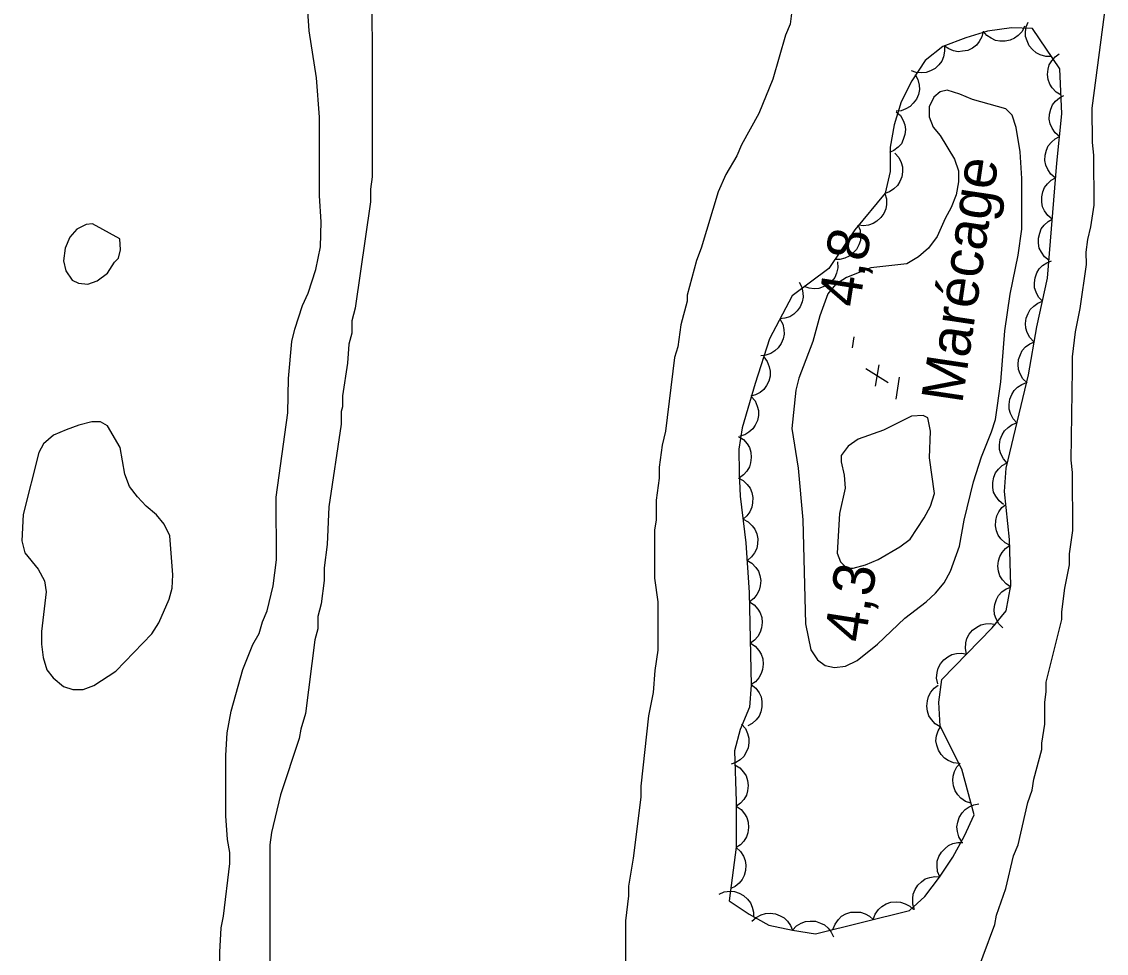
# Model space of a CAD drawing. Extents: x 282461 to 284471, y 5554090 to 5557646.
# Drawn here: x 284096.3 to 284174.6, y 5555966 to 5556033.3 of the extents above; entities that cross this region are included whole.
import ezdxf

# ---------------------------------------------------------------- set-up
doc = ezdxf.new("R2010")
doc.units = 0
for name, color, linetype in [('Niveau 1', 7, 'Continuous'), ('Niveau 3', 7, 'Continuous'), ('Niveau 4', 7, 'Continuous'), ('Niveau 44', 7, 'Continuous'), ('Niveau 7', 7, 'Continuous')]:
    doc.layers.add(name, color=color, linetype=linetype)

msp = doc.modelspace()

# ---------------------------------------------------------------- linework, layer by layer
at = {"layer": 'Niveau 1'}
for points in [[(284121.56, 5556043.07), (284121.59, 5556022.05), (284121.48, 5556021.15), (284121.48, 5556020.24), (284120.36, 5556012.56), (284120.13, 5556011.65), (284120.13, 5556010.75), (284119.91, 5556009.96), (284119.8, 5556008.6), (284119.46, 5556006.23), (284119.46, 5556005.44), (284119.35, 5556005.1), (284119.35, 5556004.19), (284118.46, 5555998.2), (284118.35, 5555995.49), (284118.12, 5555993.8), (284118.12, 5555992.89), (284117.9, 5555991.2), (284117.68, 5555990.29), (284117.68, 5555989.39)], [(284172.19, 5556008.14), (284172.19, 5556009.05), (284172.41, 5556010.85), (284172.75, 5556012.55), (284173.2, 5556015.71), (284173.19, 5556016.62), (284173.31, 5556017.52), (284173.53, 5556018.43), (284173.76, 5556020.01), (284173.75, 5556023.62), (284173.64, 5556024.53), (284173.63, 5556027.01), (284174.64, 5556034.69)], [(284151.9, 5556033.86), (284151.79, 5556033.07), (284151.45, 5556032.28), (284150.55, 5556029.11), (284149.53, 5556026.62), (284148.29, 5556024.36), (284147.95, 5556023.57), (284147.16, 5556022.21), (284146.6, 5556020.97), (284145.36, 5556016.9), (284145.02, 5556016), (284144.35, 5556013.51), (284144.35, 5556013.06), (284143.9, 5556011.36), (284143.67, 5556009.78), (284143.45, 5556008.99), (284142.78, 5556003.68), (284142.55, 5556002.66), (284142.33, 5556001.08), (284142.33, 5556000.29), (284142.11, 5555998.7), (284142.11, 5555997.24), (284142, 5555996.56), (284142, 5555993.06), (284142.23, 5555991.36), (284142.24, 5555987.86), (284142.01, 5555986.39), (284141.9, 5555984.81), (284141.57, 5555983.11), (284141.01, 5555978.03), (284141.01, 5555977.24), (284140.45, 5555972.83), (284140.11, 5555970.8), (284140.11, 5555970.12), (284139.89, 5555968.31), (284139.9, 5555964.36)], [(284164.9, 5555963.51), (284166.59, 5555968.03), (284166.71, 5555968.71), (284167.38, 5555970.63), (284167.94, 5555973), (284168.28, 5555973.8), (284168.96, 5555976.85), (284169.29, 5555977.75), (284169.41, 5555978.54), (284169.97, 5555980.69), (284169.97, 5555981.14), (284170.19, 5555982.5), (284170.19, 5555984.08), (284170.3, 5555984.87), (284170.3, 5555985.55), (284171.42, 5555990.07), (284171.42, 5555990.63), (284171.65, 5555992.33), (284171.98, 5555994.02), (284171.98, 5555994.81), (284172.21, 5555996.51), (284172.2, 5556000.69), (284172.09, 5556001.59), (284172.19, 5556008.14)], [(284117.68, 5555989.39), (284117.45, 5555988.6), (284116.78, 5555983.29), (284116.44, 5555982.16), (284116.33, 5555981.48), (284114.98, 5555977.41), (284114.31, 5555974.69), (284114.19, 5555973.79), (284114.21, 5555965.09)]]:
    msp.add_lwpolyline(points, dxfattribs=at)
at = {"layer": 'Niveau 3'}
for p, q in [((284156.31, 5556009.71), (284156.43, 5556010.5)), ((284157.97, 5556006.94), (284158.22, 5556008.48)), ((284157.26, 5556008.2), (284158.89, 5556007.2)), ((284159.45, 5556006), (284159.69, 5556007.58))]:
    msp.add_line(p, q, dxfattribs=at)
at = {"layer": 'Niveau 4'}
for points in [[(284110.59, 5555962.32), (284110.58, 5555966.05), (284110.69, 5555967.8), (284110.86, 5555968.65), (284111.31, 5555972.44), (284111.31, 5555973.23), (284111.13, 5555974.19), (284111.02, 5555975.89), (284111.01, 5555980.24), (284111.12, 5555981.88), (284111.4, 5555983.46), (284112.25, 5555986.46), (284112.98, 5555988.27), (284113.43, 5555989.06), (284113.66, 5555989.91), (284114, 5555990.7), (284114.45, 5555992.51), (284114.67, 5555994.38), (284114.66, 5555998.9), (284115.5, 5556005), (284115.56, 5556007.49), (284115.78, 5556010.15), (284116, 5556011.05), (284116.57, 5556012.75), (284116.96, 5556013.65), (284117.53, 5556015.35), (284117.86, 5556016.99), (284117.92, 5556018.8), (284117.8, 5556020.67), (284117.79, 5556026.37), (284117.56, 5556029.2), (284117.05, 5556032.59), (284116.7, 5556037.62)], [(284102.97, 5556015.89), (284103.26, 5556016.17), (284103.42, 5556016.79), (284103.37, 5556017.58), (284101.38, 5556018.65), (284100.93, 5556018.6), (284100.25, 5556018.26), (284099.74, 5556017.69), (284099.4, 5556016.9), (284099.29, 5556015.99), (284099.46, 5556015.26), (284099.92, 5556014.58), (284100.37, 5556014.36), (284101.05, 5556014.3), (284101.73, 5556014.53), (284102.46, 5556015.1), (284102.97, 5556015.89)], [(284096.38, 5555997.67), (284096.27, 5555995.75), (284096.49, 5555994.9), (284097.46, 5555993.72), (284097.91, 5555992.87), (284098.03, 5555992.08), (284097.69, 5555989.2), (284097.69, 5555988.29), (284097.81, 5555987.33), (284098.09, 5555986.43), (284098.55, 5555985.86), (284099.28, 5555985.24), (284099.96, 5555985.02), (284100.7, 5555985.02), (284101.49, 5555985.3), (284103.08, 5555986.33), (284105.68, 5555989.04), (284106.18, 5555989.84), (284106.92, 5555991.53), (284107.14, 5555992.33), (284107.2, 5555993.29), (284106.97, 5555996.11), (284106.57, 5555996.96), (284106, 5555997.64), (284105.27, 5555998.26), (284104.64, 5555998.93), (284104.07, 5555999.67), (284103.73, 5556000.57), (284103.39, 5556002.49), (284102.48, 5556004.07), (284101.97, 5556004.35), (284101.35, 5556004.35), (284100.39, 5556004.12), (284099.48, 5556003.78), (284098.58, 5556003.39), (284097.84, 5556002.76), (284097.5, 5556002.14), (284096.38, 5555997.67)], [(284159.66, 5556004.3), (284158.53, 5556003.74), (284156.72, 5556003.11), (284155.98, 5556002.6), (284155.48, 5556001.92), (284155.48, 5556001.47), (284155.7, 5556000.51), (284155.76, 5555999.55), (284155.37, 5555997.74), (284155.2, 5555994.86), (284155.43, 5555994.24), (284155.88, 5555993.78), (284156.34, 5555993.79), (284157.24, 5555994.01), (284158.15, 5555994.41), (284159.73, 5555995.32), (284160.47, 5555995.88), (284161.48, 5555997.41), (284161.93, 5555998.26), (284162.22, 5555999.17), (284161.87, 5556001.76), (284161.93, 5556003.69), (284161.75, 5556004.65), (284161.41, 5556004.82), (284160.57, 5556004.76), (284159.66, 5556004.3)]]:
    msp.add_lwpolyline(points, dxfattribs=at)
at = {"layer": 'Niveau 44'}
for points in [[(284151.96, 5555967.63), (284153.62, 5555967.36), (284160.42, 5555969.05), (284161.53, 5555970.07), (284162.59, 5555971.46), (284163.56, 5555972.9), (284164.4, 5555974.44), (284165.08, 5555975.97), (284164.2, 5555979.26), (284162.63, 5555982.37), (284162.55, 5555984.11), (284162.76, 5555985.73), (284166.4, 5555989.48), (284167.4, 5555990.69), (284167.75, 5555992.54), (284167.64, 5555995.85), (284167.28, 5555999.31), (284167.4, 5556001.01), (284169.01, 5556007.75), (284169.63, 5556011.21), (284170.4, 5556014.74), (284171.06, 5556023.03), (284171.43, 5556026.61), (284171.28, 5556029.86), (284169.31, 5556032.76), (284167.78, 5556032.81), (284166.06, 5556032.58), (284164.48, 5556032.09), (284162.84, 5556031.46), (284161.55, 5556030.46), (284160.59, 5556028.99), (284159.81, 5556027.48), (284159.3, 5556025.81), (284159.03, 5556024.19), (284159.03, 5556022.43), (284158.65, 5556020.88), (284156.46, 5556018.23), (284154.59, 5556015.44), (284151.93, 5556013.46), (284150.31, 5556010.34), (284149.26, 5556007.13), (284148.34, 5556003.92), (284148.09, 5556002.39), (284148.12, 5556000.64), (284148.19, 5555998.99), (284148.59, 5555995.61), (284148.83, 5555992.03), (284148.99, 5555985.32), (284148.86, 5555983.73), (284148.18, 5555982.12), (284147.78, 5555980.58), (284147.9, 5555976.93), (284147.9, 5555973.62), (284147.39, 5555969.75), (284148.83, 5555968.78), (284150.26, 5555968), (284151.96, 5555967.63)], [(284165.75, 5556032.58), (284165.65, 5556032.17), (284165.45, 5556031.82), (284165.25, 5556031.56), (284164.97, 5556031.35), (284164.63, 5556031.19), (284164.26, 5556031.12), (284163.94, 5556031.09), (284163.59, 5556031.16), (284163.25, 5556031.3), (284162.95, 5556031.5)], [(284168.74, 5556032.94), (284168.55, 5556032.56), (284168.27, 5556032.27), (284168.01, 5556032.06), (284167.69, 5556031.93), (284167.33, 5556031.85), (284166.95, 5556031.86), (284166.63, 5556031.91), (284166.31, 5556032.06), (284166.01, 5556032.27), (284165.77, 5556032.54)], [(284170.67, 5556030.75), (284170.26, 5556030.75), (284169.87, 5556030.87), (284169.57, 5556031.01), (284169.3, 5556031.24), (284169.07, 5556031.52), (284168.91, 5556031.87), (284168.81, 5556032.18), (284168.8, 5556032.53), (284168.86, 5556032.9), (284168.99, 5556033.23)], [(284162.94, 5556031.53), (284162.96, 5556031.12), (284162.87, 5556030.72), (284162.75, 5556030.42), (284162.54, 5556030.14), (284162.27, 5556029.89), (284161.93, 5556029.71), (284161.63, 5556029.58), (284161.28, 5556029.56), (284160.91, 5556029.59), (284160.57, 5556029.7)], [(284171.37, 5556027.95), (284171.01, 5556028.16), (284170.74, 5556028.47), (284170.56, 5556028.74), (284170.45, 5556029.08), (284170.4, 5556029.44), (284170.45, 5556029.82), (284170.52, 5556030.14), (284170.7, 5556030.44), (284170.94, 5556030.72), (284171.23, 5556030.94)], [(284160.83, 5556029.45), (284161.03, 5556029.08), (284161.11, 5556028.68), (284161.13, 5556028.36), (284161.06, 5556028.01), (284160.92, 5556027.67), (284160.69, 5556027.37), (284160.46, 5556027.13), (284160.16, 5556026.96), (284159.81, 5556026.83), (284159.45, 5556026.79)], [(284171.26, 5556024.96), (284170.94, 5556025.23), (284170.72, 5556025.57), (284170.58, 5556025.87), (284170.52, 5556026.22), (284170.53, 5556026.58), (284170.63, 5556026.95), (284170.75, 5556027.26), (284170.97, 5556027.53), (284171.25, 5556027.77), (284171.57, 5556027.94)], [(284159.46, 5556026.76), (284159.76, 5556026.48), (284159.96, 5556026.12), (284160.08, 5556025.82), (284160.12, 5556025.47), (284160.09, 5556025.1), (284159.96, 5556024.74), (284159.83, 5556024.44), (284159.59, 5556024.19), (284159.29, 5556023.96), (284158.97, 5556023.81)], [(284170.95, 5556021.98), (284170.63, 5556022.25), (284170.41, 5556022.59), (284170.27, 5556022.89), (284170.21, 5556023.24), (284170.22, 5556023.61), (284170.32, 5556023.97), (284170.44, 5556024.28), (284170.67, 5556024.55), (284170.94, 5556024.79), (284171.26, 5556024.96)], [(284159.36, 5556023.77), (284159.64, 5556023.46), (284159.81, 5556023.09), (284159.91, 5556022.78), (284159.92, 5556022.42), (284159.86, 5556022.06), (284159.71, 5556021.71), (284159.55, 5556021.43), (284159.29, 5556021.19), (284158.98, 5556020.98), (284158.64, 5556020.86)], [(284170.74, 5556019), (284170.41, 5556019.26), (284170.18, 5556019.59), (284170.03, 5556019.89), (284169.97, 5556020.23), (284169.97, 5556020.6), (284170.06, 5556020.97), (284170.18, 5556021.28), (284170.39, 5556021.55), (284170.66, 5556021.81), (284170.98, 5556021.98)], [(284158.64, 5556020.86), (284158.75, 5556020.46), (284158.75, 5556020.06), (284158.7, 5556019.73), (284158.56, 5556019.41), (284158.35, 5556019.11), (284158.06, 5556018.86), (284157.79, 5556018.67), (284157.45, 5556018.57), (284157.09, 5556018.52), (284156.73, 5556018.55)], [(284156.69, 5556018.58), (284156.85, 5556018.19), (284156.89, 5556017.79), (284156.87, 5556017.46), (284156.76, 5556017.13), (284156.58, 5556016.81), (284156.32, 5556016.53), (284156.07, 5556016.32), (284155.75, 5556016.18), (284155.39, 5556016.09), (284155.03, 5556016.09)], [(284170.5, 5556016.01), (284170.18, 5556016.27), (284169.95, 5556016.61), (284169.8, 5556016.9), (284169.73, 5556017.25), (284169.73, 5556017.62), (284169.83, 5556017.99), (284169.94, 5556018.29), (284170.15, 5556018.57), (284170.43, 5556018.82), (284170.74, 5556019)], [(284155.22, 5556015.91), (284155.24, 5556015.49), (284155.14, 5556015.1), (284155.02, 5556014.79), (284154.8, 5556014.52), (284154.52, 5556014.27), (284154.18, 5556014.1), (284153.88, 5556013.98), (284153.53, 5556013.96), (284153.16, 5556014), (284152.82, 5556014.12)], [(284170.03, 5556013.06), (284169.75, 5556013.36), (284169.56, 5556013.73), (284169.46, 5556014.04), (284169.44, 5556014.39), (284169.49, 5556014.75), (284169.63, 5556015.11), (284169.78, 5556015.4), (284170.04, 5556015.64), (284170.34, 5556015.85), (284170.67, 5556015.99)], [(284152.44, 5556014.44), (284152.64, 5556014.08), (284152.72, 5556013.68), (284152.74, 5556013.35), (284152.67, 5556013.01), (284152.53, 5556012.67), (284152.3, 5556012.36), (284152.07, 5556012.12), (284151.77, 5556011.95), (284151.42, 5556011.83), (284151.06, 5556011.79)], [(284169.4, 5556010.14), (284169.11, 5556010.44), (284168.93, 5556010.8), (284168.82, 5556011.11), (284168.8, 5556011.46), (284168.85, 5556011.83), (284168.99, 5556012.18), (284169.15, 5556012.47), (284169.4, 5556012.72), (284169.7, 5556012.93), (284170.03, 5556013.06)], [(284151.06, 5556011.79), (284151.26, 5556011.42), (284151.34, 5556011.02), (284151.36, 5556010.69), (284151.29, 5556010.35), (284151.15, 5556010.01), (284150.92, 5556009.7), (284150.69, 5556009.47), (284150.39, 5556009.3), (284150.04, 5556009.17), (284149.68, 5556009.13)], [(284168.91, 5556007.18), (284168.61, 5556007.47), (284168.41, 5556007.83), (284168.29, 5556008.14), (284168.27, 5556008.49), (284168.3, 5556008.85), (284168.43, 5556009.21), (284168.57, 5556009.51), (284168.81, 5556009.76), (284169.11, 5556009.98), (284169.44, 5556010.13)], [(284149.89, 5556009.04), (284150.14, 5556008.71), (284150.29, 5556008.33), (284150.36, 5556008.01), (284150.34, 5556007.66), (284150.26, 5556007.3), (284150.08, 5556006.97), (284149.9, 5556006.69), (284149.62, 5556006.48), (284149.3, 5556006.3), (284148.95, 5556006.2)], [(284168.18, 5556004.28), (284167.9, 5556004.58), (284167.72, 5556004.95), (284167.62, 5556005.26), (284167.61, 5556005.61), (284167.67, 5556005.98), (284167.82, 5556006.33), (284167.98, 5556006.62), (284168.23, 5556006.86), (284168.54, 5556007.06), (284168.88, 5556007.19)], [(284148.99, 5556006.19), (284149.26, 5556005.87), (284149.42, 5556005.49), (284149.5, 5556005.18), (284149.5, 5556004.82), (284149.43, 5556004.46), (284149.26, 5556004.12), (284149.09, 5556003.84), (284148.82, 5556003.61), (284148.51, 5556003.42), (284148.16, 5556003.31)], [(284167.48, 5556001.36), (284167.2, 5556001.67), (284167.03, 5556002.04), (284166.93, 5556002.35), (284166.92, 5556002.7), (284166.97, 5556003.07), (284167.12, 5556003.42), (284167.28, 5556003.7), (284167.54, 5556003.94), (284167.84, 5556004.15), (284168.18, 5556004.28)], [(284148.07, 5556003.3), (284148.42, 5556003.08), (284148.68, 5556002.76), (284148.86, 5556002.49), (284148.96, 5556002.15), (284148.99, 5556001.78), (284148.94, 5556001.4), (284148.85, 5556001.09), (284148.67, 5556000.79), (284148.42, 5556000.52), (284148.13, 5556000.31)], [(284167.21, 5555998.39), (284166.89, 5555998.64), (284166.65, 5555998.98), (284166.5, 5555999.27), (284166.44, 5555999.61), (284166.43, 5555999.98), (284166.52, 5556000.35), (284166.63, 5556000.66), (284166.84, 5556000.94), (284167.11, 5556001.19), (284167.43, 5556001.37)], [(284148.03, 5556000.3), (284148.41, 5556000.11), (284148.7, 5555999.83), (284148.9, 5555999.57), (284149.03, 5555999.24), (284149.1, 5555998.88), (284149.08, 5555998.5), (284149.03, 5555998.18), (284148.88, 5555997.86), (284148.66, 5555997.56), (284148.39, 5555997.33)], [(284167.69, 5555995.41), (284167.32, 5555995.61), (284167.03, 5555995.9), (284166.83, 5555996.16), (284166.71, 5555996.49), (284166.64, 5555996.85), (284166.66, 5555997.23), (284166.72, 5555997.55), (284166.88, 5555997.86), (284167.1, 5555998.16), (284167.38, 5555998.39)], [(284148.39, 5555997.33), (284148.76, 5555997.14), (284149.05, 5555996.85), (284149.25, 5555996.59), (284149.38, 5555996.27), (284149.46, 5555995.91), (284149.44, 5555995.53), (284149.39, 5555995.2), (284149.23, 5555994.89), (284149.01, 5555994.59), (284148.74, 5555994.36)], [(284167.75, 5555992.42), (284167.4, 5555992.64), (284167.14, 5555992.95), (284166.95, 5555993.22), (284166.85, 5555993.56), (284166.81, 5555993.92), (284166.86, 5555994.3), (284166.94, 5555994.62), (284167.12, 5555994.92), (284167.36, 5555995.2), (284167.65, 5555995.41)], [(284148.67, 5555994.35), (284149.03, 5555994.14), (284149.31, 5555993.84), (284149.5, 5555993.57), (284149.61, 5555993.24), (284149.67, 5555992.88), (284149.63, 5555992.5), (284149.56, 5555992.18), (284149.39, 5555991.87), (284149.16, 5555991.58), (284148.87, 5555991.36)], [(284167.17, 5555989.48), (284166.87, 5555989.77), (284166.68, 5555990.13), (284166.57, 5555990.44), (284166.54, 5555990.79), (284166.58, 5555991.15), (284166.71, 5555991.51), (284166.86, 5555991.8), (284167.1, 5555992.06), (284167.4, 5555992.28), (284167.73, 5555992.42)], [(284148.85, 5555991.36), (284149.2, 5555991.14), (284149.46, 5555990.83), (284149.64, 5555990.55), (284149.74, 5555990.21), (284149.78, 5555989.85), (284149.72, 5555989.47), (284149.64, 5555989.15), (284149.45, 5555988.85), (284149.21, 5555988.58), (284148.92, 5555988.37)], [(284164.55, 5555987.57), (284164.46, 5555987.98), (284164.5, 5555988.38), (284164.57, 5555988.71), (284164.74, 5555989.01), (284164.98, 5555989.3), (284165.29, 5555989.52), (284165.57, 5555989.69), (284165.91, 5555989.76), (284166.28, 5555989.78), (284166.63, 5555989.72)], [(284148.92, 5555988.37), (284149.27, 5555988.14), (284149.53, 5555987.83), (284149.71, 5555987.56), (284149.81, 5555987.22), (284149.85, 5555986.85), (284149.79, 5555986.47), (284149.71, 5555986.16), (284149.53, 5555985.86), (284149.28, 5555985.58), (284148.99, 5555985.37)], [(284162.46, 5555985.42), (284162.38, 5555985.83), (284162.41, 5555986.24), (284162.49, 5555986.56), (284162.66, 5555986.86), (284162.89, 5555987.15), (284163.2, 5555987.38), (284163.48, 5555987.54), (284163.82, 5555987.61), (284164.19, 5555987.63), (284164.55, 5555987.57)], [(284148.99, 5555985.37), (284149.32, 5555985.11), (284149.55, 5555984.78), (284149.7, 5555984.48), (284149.76, 5555984.14), (284149.76, 5555983.77), (284149.67, 5555983.4), (284149.55, 5555983.09), (284149.34, 5555982.82), (284149.06, 5555982.57), (284148.75, 5555982.39)], [(284162.63, 5555982.32), (284162.28, 5555982.54), (284162.01, 5555982.85), (284161.82, 5555983.12), (284161.72, 5555983.45), (284161.67, 5555983.82), (284161.71, 5555984.2), (284161.79, 5555984.52), (284161.97, 5555984.82), (284162.21, 5555985.1), (284162.49, 5555985.32)], [(284148.28, 5555982.51), (284148.56, 5555982.2), (284148.72, 5555981.83), (284148.82, 5555981.51), (284148.82, 5555981.16), (284148.76, 5555980.8), (284148.6, 5555980.45), (284148.44, 5555980.17), (284148.18, 5555979.93), (284147.87, 5555979.73), (284147.53, 5555979.61)], [(284164, 5555979.66), (284163.59, 5555979.71), (284163.22, 5555979.88), (284162.94, 5555980.05), (284162.7, 5555980.31), (284162.51, 5555980.63), (284162.4, 5555980.99), (284162.33, 5555981.31), (284162.37, 5555981.66), (284162.48, 5555982.02), (284162.65, 5555982.33)], [(284147.81, 5555979.58), (284148.17, 5555979.36), (284148.43, 5555979.05), (284148.61, 5555978.78), (284148.71, 5555978.44), (284148.76, 5555978.07), (284148.71, 5555977.69), (284148.63, 5555977.38), (284148.44, 5555977.08), (284148.2, 5555976.8), (284147.91, 5555976.59)], [(284164.86, 5555976.8), (284164.46, 5555976.93), (284164.14, 5555977.17), (284163.9, 5555977.4), (284163.72, 5555977.7), (284163.6, 5555978.05), (284163.56, 5555978.43), (284163.57, 5555978.76), (284163.68, 5555979.09), (284163.85, 5555979.42), (284164.09, 5555979.69)], [(284147.9, 5555976.59), (284148.25, 5555976.35), (284148.5, 5555976.04), (284148.67, 5555975.76), (284148.76, 5555975.42), (284148.79, 5555975.05), (284148.73, 5555974.67), (284148.64, 5555974.36), (284148.45, 5555974.07), (284148.2, 5555973.8), (284147.9, 5555973.59)], [(284164.21, 5555974.02), (284163.99, 5555974.37), (284163.89, 5555974.76), (284163.84, 5555975.09), (284163.9, 5555975.43), (284164.02, 5555975.78), (284164.23, 5555976.1), (284164.44, 5555976.35), (284164.73, 5555976.54), (284165.07, 5555976.69), (284165.43, 5555976.75)], [(284162.61, 5555971.49), (284162.45, 5555971.87), (284162.42, 5555972.28), (284162.43, 5555972.61), (284162.55, 5555972.94), (284162.72, 5555973.26), (284162.99, 5555973.54), (284163.24, 5555973.75), (284163.56, 5555973.88), (284163.92, 5555973.97), (284164.28, 5555973.97)], [(284147.9, 5555973.59), (284148.21, 5555973.32), (284148.42, 5555972.97), (284148.55, 5555972.67), (284148.6, 5555972.32), (284148.58, 5555971.95), (284148.47, 5555971.59), (284148.34, 5555971.29), (284148.11, 5555971.02), (284147.83, 5555970.79), (284147.51, 5555970.63)], [(284160.79, 5555969.1), (284160.66, 5555969.5), (284160.65, 5555969.91), (284160.68, 5555970.23), (284160.82, 5555970.56), (284161.01, 5555970.87), (284161.29, 5555971.13), (284161.55, 5555971.33), (284161.89, 5555971.44), (284162.25, 5555971.51), (284162.61, 5555971.49)], [(284146.66, 5555970.24), (284147.04, 5555970.4), (284147.45, 5555970.44), (284147.78, 5555970.42), (284148.11, 5555970.31), (284148.43, 5555970.13), (284148.71, 5555969.86), (284148.92, 5555969.61), (284149.05, 5555969.29), (284149.14, 5555968.93), (284149.14, 5555968.57)], [(284157.8, 5555968.4), (284157.94, 5555968.79), (284158.19, 5555969.11), (284158.42, 5555969.35), (284158.73, 5555969.52), (284159.08, 5555969.64), (284159.46, 5555969.67), (284159.78, 5555969.66), (284160.11, 5555969.54), (284160.44, 5555969.36), (284160.7, 5555969.12)], [(284149.03, 5555968.27), (284149.34, 5555968.55), (284149.7, 5555968.74), (284150.01, 5555968.84), (284150.36, 5555968.86), (284150.73, 5555968.81), (284151.08, 5555968.67), (284151.37, 5555968.52), (284151.61, 5555968.27), (284151.83, 5555967.96), (284151.96, 5555967.63)], [(284151.96, 5555967.63), (284152.25, 5555967.93), (284152.6, 5555968.13), (284152.9, 5555968.26), (284153.25, 5555968.29), (284153.62, 5555968.27), (284153.98, 5555968.14), (284154.28, 5555968.01), (284154.54, 5555967.77), (284154.76, 5555967.48), (284154.92, 5555967.15)], [(284154.89, 5555967.68), (284155.04, 5555968.07), (284155.28, 5555968.39), (284155.51, 5555968.63), (284155.82, 5555968.8), (284156.17, 5555968.92), (284156.55, 5555968.94), (284156.88, 5555968.93), (284157.21, 5555968.82), (284157.53, 5555968.64), (284157.8, 5555968.4)]]:
    msp.add_lwpolyline(points, dxfattribs=at)
at = {"layer": 'Niveau 7'}
msp.add_lwpolyline([(284162.42, 5556017.74), (284161.8, 5556016.9), (284161.07, 5556016.27), (284160.22, 5556015.76), (284157.62, 5556015.47), (284155.86, 5556014.79), (284155.07, 5556014.28), (284154.51, 5556013.6), (284153.94, 5556012.02), (284153.44, 5556010.15), (284152.42, 5556007.5), (284152.2, 5556006.65), (284151.92, 5556003.88), (284152.38, 5556001), (284152.72, 5555997.27), (284152.9, 5555989.76), (284153.3, 5555987.89), (284153.76, 5555987.16), (284154.32, 5555986.76), (284155, 5555986.6), (284155.79, 5555986.71), (284156.64, 5555987.11), (284158.11, 5555988.3), (284160.09, 5555990.17), (284161.62, 5555991.36), (284162.29, 5555991.98), (284162.92, 5555992.72), (284163.37, 5555993.56), (284164.04, 5555995.37), (284164.38, 5555997.24), (284165.05, 5556000.01), (284165.62, 5556001.82), (284166.35, 5556003.63), (284166.63, 5556004.53), (284167.02, 5556007.24), (284167.3, 5556010.92), (284167.69, 5556013.57), (284168.26, 5556016.4), (284168.54, 5556018.27), (284168.53, 5556021.94), (284168.41, 5556023.86), (284168.13, 5556025.61), (284167.84, 5556026.51), (284167.39, 5556026.96), (284164.96, 5556027.64), (284164.05, 5556028.03), (284163.14, 5556028.31), (284162.64, 5556028.2), (284162.18, 5556027.8), (284161.84, 5556027.12), (284161.85, 5556026.39), (284162.13, 5556025.65), (284162.64, 5556025.03), (284163.66, 5556023.34), (284163.95, 5556022.49), (284163.95, 5556021.7), (284163.78, 5556020.74), (284163.44, 5556019.84), (284162.99, 5556019.05), (284162.42, 5556017.74)], dxfattribs=at)

# ---------------------------------------------------------------- texts
at = {"layer": 'Niveau 3'}
for s, rotation, p in [('4,8  ', 81.09575, (284156.79, 5556012.55)), ('    4,3', 81.0958, (284156.51, 5555983.93))]:
    msp.add_text(s, height=3, rotation=rotation, dxfattribs=at).set_placement(p)
at = {"layer": 'Niveau 7'}
msp.add_text('Marécage', height=2.9999, rotation=81.51387, dxfattribs=at).set_placement((284164.22, 5556005.6))

doc.saveas('drawing.dxf')
